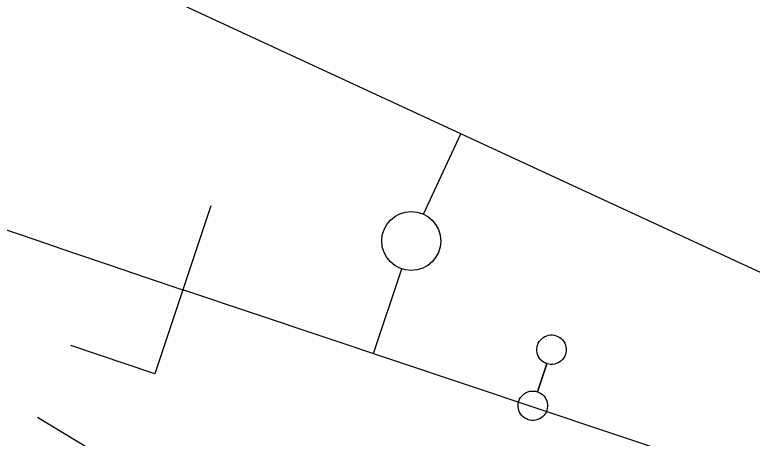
# Model space of a CAD drawing. Extents: x 6540402 to 6566579, y 5525343 to 5532423.
# Drawn here: x 6544560.65 to 6544573.14, y 5526305.68 to 5526312.85 of the extents above; entities that cross this region are included whole.
import ezdxf

# ---------------------------------------------------------------- set-up
doc = ezdxf.new("R2010")
doc.units = 0
for name, color, linetype in [('IR_ps_geometria', 7, 'Continuous'), ('TOR_PS_OPIS_T-symbole geometrii', 7, 'Continuous'), ('TOR_PS_OPIS_T-ukresy', 7, 'Continuous'), ('TOR_PS_T-tory projektowane', 7, 'Continuous')]:
    doc.layers.add(name, color=color, linetype=linetype)

msp = doc.modelspace()

# ---------------------------------------------------------------- linework, layer by layer
at = {"layer": 'IR_ps_geometria'}
msp.add_lwpolyline([(6544569.584, 5526306.703), (6544569.505, 5526306.466), (6544569.535, 5526306.454), (6544569.564, 5526306.437), (6544569.59, 5526306.418), (6544569.613, 5526306.395), (6544569.633, 5526306.369), (6544569.649, 5526306.34), (6544569.662, 5526306.31), (6544569.671, 5526306.279), (6544569.675, 5526306.246), (6544569.675, 5526306.214), (6544569.671, 5526306.181), (6544569.663, 5526306.15), (6544569.65, 5526306.119), (6544569.634, 5526306.091), (6544569.614, 5526306.065), (6544569.591, 5526306.042), (6544569.565, 5526306.022), (6544569.537, 5526306.005), (6544569.507, 5526305.993), (6544569.476, 5526305.984), (6544569.443, 5526305.98), (6544569.41, 5526305.979), (6544569.378, 5526305.983), (6544569.346, 5526305.992), (6544569.316, 5526306.004), (6544569.288, 5526306.02), (6544569.262, 5526306.04), (6544569.238, 5526306.063), (6544569.218, 5526306.089), (6544569.202, 5526306.117), (6544569.189, 5526306.147), (6544569.181, 5526306.179), (6544569.176, 5526306.211), (6544569.176, 5526306.244), (6544569.18, 5526306.277), (6544569.189, 5526306.308), (6544569.201, 5526306.338), (6544569.217, 5526306.367), (6544569.237, 5526306.393), (6544569.26, 5526306.416), (6544569.286, 5526306.436), (6544569.314, 5526306.453), (6544569.344, 5526306.465), (6544569.376, 5526306.474), (6544569.408, 5526306.478), (6544569.441, 5526306.478), (6544569.473, 5526306.474), (6544569.505, 5526306.466), (6544569.663, 5526306.94), (6544569.633, 5526306.953), (6544569.605, 5526306.969), (6544569.579, 5526306.989), (6544569.556, 5526307.012), (6544569.536, 5526307.037), (6544569.519, 5526307.066), (6544569.506, 5526307.096), (6544569.498, 5526307.127), (6544569.493, 5526307.16), (6544569.493, 5526307.193), (6544569.497, 5526307.225), (6544569.506, 5526307.257), (6544569.518, 5526307.287), (6544569.534, 5526307.315), (6544569.554, 5526307.341), (6544569.577, 5526307.364), (6544569.603, 5526307.385), (6544569.631, 5526307.401), (6544569.661, 5526307.414), (6544569.693, 5526307.422), (6544569.725, 5526307.427), (6544569.758, 5526307.427), (6544569.79, 5526307.423), (6544569.822, 5526307.414), (6544569.852, 5526307.402), (6544569.881, 5526307.386), (6544569.907, 5526307.366), (6544569.93, 5526307.343), (6544569.95, 5526307.317), (6544569.966, 5526307.289), (6544569.979, 5526307.259), (6544569.988, 5526307.227), (6544569.992, 5526307.195), (6544569.992, 5526307.162), (6544569.988, 5526307.13), (6544569.98, 5526307.098), (6544569.967, 5526307.068), (6544569.951, 5526307.039), (6544569.931, 5526307.013), (6544569.908, 5526306.99), (6544569.883, 5526306.97), (6544569.854, 5526306.954), (6544569.824, 5526306.941), (6544569.793, 5526306.932), (6544569.76, 5526306.928), (6544569.728, 5526306.928), (6544569.695, 5526306.932), (6544569.663, 5526306.94)], close=True, dxfattribs=at)
msp.add_lwpolyline([(6544569.584, 5526306.703), (6544569.505, 5526306.466), (6544569.535, 5526306.454), (6544569.564, 5526306.437), (6544569.59, 5526306.418), (6544569.613, 5526306.395), (6544569.633, 5526306.369), (6544569.649, 5526306.34), (6544569.662, 5526306.31), (6544569.671, 5526306.279), (6544569.675, 5526306.246), (6544569.675, 5526306.214), (6544569.671, 5526306.181), (6544569.663, 5526306.15), (6544569.65, 5526306.119), (6544569.634, 5526306.091), (6544569.614, 5526306.065), (6544569.591, 5526306.042), (6544569.565, 5526306.022), (6544569.537, 5526306.005), (6544569.507, 5526305.993), (6544569.476, 5526305.984), (6544569.443, 5526305.98), (6544569.41, 5526305.979), (6544569.378, 5526305.983), (6544569.346, 5526305.992), (6544569.316, 5526306.004), (6544569.288, 5526306.02), (6544569.262, 5526306.04), (6544569.238, 5526306.063), (6544569.218, 5526306.089), (6544569.202, 5526306.117), (6544569.189, 5526306.147), (6544569.181, 5526306.179), (6544569.176, 5526306.211), (6544569.176, 5526306.244), (6544569.18, 5526306.277), (6544569.189, 5526306.308), (6544569.201, 5526306.338), (6544569.217, 5526306.367), (6544569.237, 5526306.393), (6544569.26, 5526306.416), (6544569.286, 5526306.436), (6544569.314, 5526306.453), (6544569.344, 5526306.465), (6544569.376, 5526306.474), (6544569.408, 5526306.478), (6544569.441, 5526306.478), (6544569.473, 5526306.474), (6544569.505, 5526306.466), (6544569.663, 5526306.94), (6544569.633, 5526306.953), (6544569.605, 5526306.969), (6544569.579, 5526306.989), (6544569.556, 5526307.012), (6544569.536, 5526307.037), (6544569.519, 5526307.066), (6544569.506, 5526307.096), (6544569.498, 5526307.127), (6544569.493, 5526307.16), (6544569.493, 5526307.193), (6544569.497, 5526307.225), (6544569.506, 5526307.257), (6544569.518, 5526307.287), (6544569.534, 5526307.315), (6544569.554, 5526307.341), (6544569.577, 5526307.364), (6544569.603, 5526307.385), (6544569.631, 5526307.401), (6544569.661, 5526307.414), (6544569.693, 5526307.422), (6544569.725, 5526307.427), (6544569.758, 5526307.427), (6544569.79, 5526307.423), (6544569.822, 5526307.414), (6544569.852, 5526307.402), (6544569.881, 5526307.386), (6544569.907, 5526307.366), (6544569.93, 5526307.343), (6544569.95, 5526307.317), (6544569.966, 5526307.289), (6544569.979, 5526307.259), (6544569.988, 5526307.227), (6544569.992, 5526307.195), (6544569.992, 5526307.162), (6544569.988, 5526307.13), (6544569.98, 5526307.098), (6544569.967, 5526307.068), (6544569.951, 5526307.039), (6544569.931, 5526307.013), (6544569.908, 5526306.99), (6544569.883, 5526306.97), (6544569.854, 5526306.954), (6544569.824, 5526306.941), (6544569.793, 5526306.932), (6544569.76, 5526306.928), (6544569.728, 5526306.928), (6544569.695, 5526306.932), (6544569.663, 5526306.94)], close=True, dxfattribs=at)
msp.add_lwpolyline([(6544569.584, 5526306.703), (6544569.505, 5526306.466), (6544569.535, 5526306.454), (6544569.564, 5526306.437), (6544569.59, 5526306.418), (6544569.613, 5526306.395), (6544569.633, 5526306.369), (6544569.649, 5526306.34), (6544569.662, 5526306.31), (6544569.671, 5526306.279), (6544569.675, 5526306.246), (6544569.675, 5526306.214), (6544569.671, 5526306.181), (6544569.663, 5526306.15), (6544569.65, 5526306.119), (6544569.634, 5526306.091), (6544569.614, 5526306.065), (6544569.591, 5526306.042), (6544569.565, 5526306.022), (6544569.537, 5526306.005), (6544569.507, 5526305.993), (6544569.476, 5526305.984), (6544569.443, 5526305.98), (6544569.41, 5526305.979), (6544569.378, 5526305.983), (6544569.346, 5526305.992), (6544569.316, 5526306.004), (6544569.288, 5526306.02), (6544569.262, 5526306.04), (6544569.238, 5526306.063), (6544569.218, 5526306.089), (6544569.202, 5526306.117), (6544569.189, 5526306.147), (6544569.181, 5526306.179), (6544569.176, 5526306.211), (6544569.176, 5526306.244), (6544569.18, 5526306.277), (6544569.189, 5526306.308), (6544569.201, 5526306.338), (6544569.217, 5526306.367), (6544569.237, 5526306.393), (6544569.26, 5526306.416), (6544569.286, 5526306.436), (6544569.314, 5526306.453), (6544569.344, 5526306.465), (6544569.376, 5526306.474), (6544569.408, 5526306.478), (6544569.441, 5526306.478), (6544569.473, 5526306.474), (6544569.505, 5526306.466), (6544569.663, 5526306.94), (6544569.633, 5526306.953), (6544569.605, 5526306.969), (6544569.579, 5526306.989), (6544569.556, 5526307.012), (6544569.536, 5526307.037), (6544569.519, 5526307.066), (6544569.506, 5526307.096), (6544569.498, 5526307.127), (6544569.493, 5526307.16), (6544569.493, 5526307.193), (6544569.497, 5526307.225), (6544569.506, 5526307.257), (6544569.518, 5526307.287), (6544569.534, 5526307.315), (6544569.554, 5526307.341), (6544569.577, 5526307.364), (6544569.603, 5526307.385), (6544569.631, 5526307.401), (6544569.661, 5526307.414), (6544569.693, 5526307.422), (6544569.725, 5526307.427), (6544569.758, 5526307.427), (6544569.79, 5526307.423), (6544569.822, 5526307.414), (6544569.852, 5526307.402), (6544569.881, 5526307.386), (6544569.907, 5526307.366), (6544569.93, 5526307.343), (6544569.95, 5526307.317), (6544569.966, 5526307.289), (6544569.979, 5526307.259), (6544569.988, 5526307.227), (6544569.992, 5526307.195), (6544569.992, 5526307.162), (6544569.988, 5526307.13), (6544569.98, 5526307.098), (6544569.967, 5526307.068), (6544569.951, 5526307.039), (6544569.931, 5526307.013), (6544569.908, 5526306.99), (6544569.883, 5526306.97), (6544569.854, 5526306.954), (6544569.824, 5526306.941), (6544569.793, 5526306.932), (6544569.76, 5526306.928), (6544569.728, 5526306.928), (6544569.695, 5526306.932), (6544569.663, 5526306.94)], close=True, dxfattribs=at)
msp.add_lwpolyline([(6544569.584, 5526306.703), (6544569.505, 5526306.466), (6544569.535, 5526306.454), (6544569.564, 5526306.437), (6544569.59, 5526306.418), (6544569.613, 5526306.395), (6544569.633, 5526306.369), (6544569.649, 5526306.34), (6544569.662, 5526306.31), (6544569.671, 5526306.279), (6544569.675, 5526306.246), (6544569.675, 5526306.214), (6544569.671, 5526306.181), (6544569.663, 5526306.15), (6544569.65, 5526306.119), (6544569.634, 5526306.091), (6544569.614, 5526306.065), (6544569.591, 5526306.042), (6544569.565, 5526306.022), (6544569.537, 5526306.005), (6544569.507, 5526305.993), (6544569.476, 5526305.984), (6544569.443, 5526305.98), (6544569.41, 5526305.979), (6544569.378, 5526305.983), (6544569.346, 5526305.992), (6544569.316, 5526306.004), (6544569.288, 5526306.02), (6544569.262, 5526306.04), (6544569.238, 5526306.063), (6544569.218, 5526306.089), (6544569.202, 5526306.117), (6544569.189, 5526306.147), (6544569.181, 5526306.179), (6544569.176, 5526306.211), (6544569.176, 5526306.244), (6544569.18, 5526306.277), (6544569.189, 5526306.308), (6544569.201, 5526306.338), (6544569.217, 5526306.367), (6544569.237, 5526306.393), (6544569.26, 5526306.416), (6544569.286, 5526306.436), (6544569.314, 5526306.453), (6544569.344, 5526306.465), (6544569.376, 5526306.474), (6544569.408, 5526306.478), (6544569.441, 5526306.478), (6544569.473, 5526306.474), (6544569.505, 5526306.466), (6544569.663, 5526306.94), (6544569.633, 5526306.953), (6544569.605, 5526306.969), (6544569.579, 5526306.989), (6544569.556, 5526307.012), (6544569.536, 5526307.037), (6544569.519, 5526307.066), (6544569.506, 5526307.096), (6544569.498, 5526307.127), (6544569.493, 5526307.16), (6544569.493, 5526307.193), (6544569.497, 5526307.225), (6544569.506, 5526307.257), (6544569.518, 5526307.287), (6544569.534, 5526307.315), (6544569.554, 5526307.341), (6544569.577, 5526307.364), (6544569.603, 5526307.385), (6544569.631, 5526307.401), (6544569.661, 5526307.414), (6544569.693, 5526307.422), (6544569.725, 5526307.427), (6544569.758, 5526307.427), (6544569.79, 5526307.423), (6544569.822, 5526307.414), (6544569.852, 5526307.402), (6544569.881, 5526307.386), (6544569.907, 5526307.366), (6544569.93, 5526307.343), (6544569.95, 5526307.317), (6544569.966, 5526307.289), (6544569.979, 5526307.259), (6544569.988, 5526307.227), (6544569.992, 5526307.195), (6544569.992, 5526307.162), (6544569.988, 5526307.13), (6544569.98, 5526307.098), (6544569.967, 5526307.068), (6544569.951, 5526307.039), (6544569.931, 5526307.013), (6544569.908, 5526306.99), (6544569.883, 5526306.97), (6544569.854, 5526306.954), (6544569.824, 5526306.941), (6544569.793, 5526306.932), (6544569.76, 5526306.928), (6544569.728, 5526306.928), (6544569.695, 5526306.932), (6544569.663, 5526306.94)], close=True, dxfattribs=at)
msp.add_lwpolyline([(6544569.584, 5526306.703), (6544569.505, 5526306.466), (6544569.535, 5526306.454), (6544569.564, 5526306.437), (6544569.59, 5526306.418), (6544569.613, 5526306.395), (6544569.633, 5526306.369), (6544569.649, 5526306.34), (6544569.662, 5526306.31), (6544569.671, 5526306.279), (6544569.675, 5526306.246), (6544569.675, 5526306.214), (6544569.671, 5526306.181), (6544569.663, 5526306.15), (6544569.65, 5526306.119), (6544569.634, 5526306.091), (6544569.614, 5526306.065), (6544569.591, 5526306.042), (6544569.565, 5526306.022), (6544569.537, 5526306.005), (6544569.507, 5526305.993), (6544569.476, 5526305.984), (6544569.443, 5526305.98), (6544569.41, 5526305.979), (6544569.378, 5526305.983), (6544569.346, 5526305.992), (6544569.316, 5526306.004), (6544569.288, 5526306.02), (6544569.262, 5526306.04), (6544569.238, 5526306.063), (6544569.218, 5526306.089), (6544569.202, 5526306.117), (6544569.189, 5526306.147), (6544569.181, 5526306.179), (6544569.176, 5526306.211), (6544569.176, 5526306.244), (6544569.18, 5526306.277), (6544569.189, 5526306.308), (6544569.201, 5526306.338), (6544569.217, 5526306.367), (6544569.237, 5526306.393), (6544569.26, 5526306.416), (6544569.286, 5526306.436), (6544569.314, 5526306.453), (6544569.344, 5526306.465), (6544569.376, 5526306.474), (6544569.408, 5526306.478), (6544569.441, 5526306.478), (6544569.473, 5526306.474), (6544569.505, 5526306.466), (6544569.663, 5526306.94), (6544569.633, 5526306.953), (6544569.605, 5526306.969), (6544569.579, 5526306.989), (6544569.556, 5526307.012), (6544569.536, 5526307.037), (6544569.519, 5526307.066), (6544569.506, 5526307.096), (6544569.498, 5526307.127), (6544569.493, 5526307.16), (6544569.493, 5526307.193), (6544569.497, 5526307.225), (6544569.506, 5526307.257), (6544569.518, 5526307.287), (6544569.534, 5526307.315), (6544569.554, 5526307.341), (6544569.577, 5526307.364), (6544569.603, 5526307.385), (6544569.631, 5526307.401), (6544569.661, 5526307.414), (6544569.693, 5526307.422), (6544569.725, 5526307.427), (6544569.758, 5526307.427), (6544569.79, 5526307.423), (6544569.822, 5526307.414), (6544569.852, 5526307.402), (6544569.881, 5526307.386), (6544569.907, 5526307.366), (6544569.93, 5526307.343), (6544569.95, 5526307.317), (6544569.966, 5526307.289), (6544569.979, 5526307.259), (6544569.988, 5526307.227), (6544569.992, 5526307.195), (6544569.992, 5526307.162), (6544569.988, 5526307.13), (6544569.98, 5526307.098), (6544569.967, 5526307.068), (6544569.951, 5526307.039), (6544569.931, 5526307.013), (6544569.908, 5526306.99), (6544569.883, 5526306.97), (6544569.854, 5526306.954), (6544569.824, 5526306.941), (6544569.793, 5526306.932), (6544569.76, 5526306.928), (6544569.728, 5526306.928), (6544569.695, 5526306.932), (6544569.663, 5526306.94)], close=True, dxfattribs=at)
at = {"layer": 'TOR_PS_OPIS_T-symbole geometrii'}
for p, q in [((6544563.971, 5526309.615), (6544563.02, 5526306.77)), ((6544563.02, 5526306.77), (6544561.597, 5526307.246)), ((6544562.318, 5526305.254), (6544561.035, 5526306.03))]:
    msp.add_line(p, q, dxfattribs=at)
at = {"layer": 'TOR_PS_OPIS_T-ukresy'}
for p, q in [((6544567.575, 5526309.472), (6544568.205, 5526310.833)), ((6544567.865, 5526309.018), (6544567.865, 5526309.018)), ((6544566.727, 5526307.112), (6544567.206, 5526308.544))]:
    msp.add_line(p, q, dxfattribs=at)
msp.add_circle((6544567.365, 5526309.018), 0.5, dxfattribs=at)
at = {"layer": 'TOR_PS_T-tory projektowane'}
for p, q in [((6544585.98, 5526302.609), (6544428.343, 5526375.546)), ((6544585.302, 5526300.901), (6544563.496, 5526308.192))]:
    msp.add_line(p, q, dxfattribs=at)
for centre, start, end in [((6544364.713, 5525978.58), 58.83019, 65.17038), ((6544684.097, 5526668.854), 245.17038, 251.51057)]:
    msp.add_arc(centre, 380.291, start, end, dxfattribs=at)

doc.saveas('drawing.dxf')
